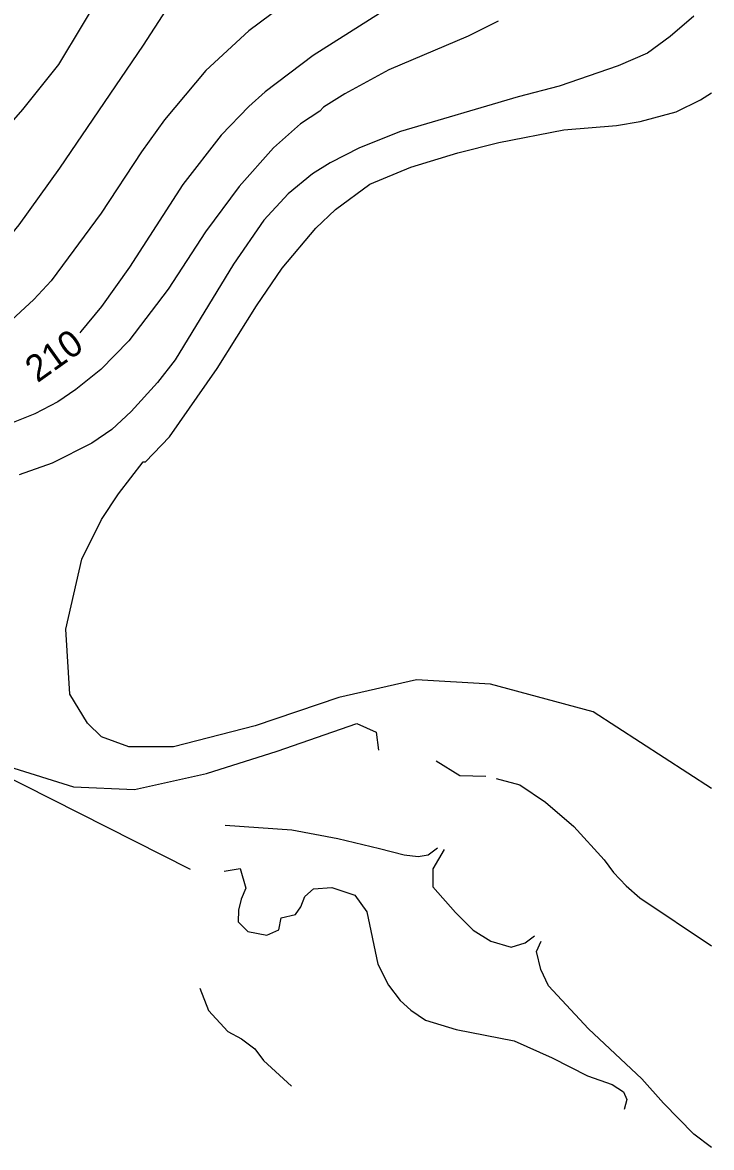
# Model space of a CAD drawing. Extents: x -555860 to -552701, y -1187050 to -1182291.
# Drawn here: x -552961.1 to -552701.1, y -1186279.5 to -1185855 of the extents above; entities that cross this region are included whole.
import ezdxf

# ---------------------------------------------------------------- set-up
doc = ezdxf.new("R2010")
doc.units = 0
for name, color, linetype in [('Level 28', 7, 'Continuous'), ('Level 40', 7, 'Continuous'), ('Level 41', 7, 'Continuous')]:
    doc.layers.add(name, color=color, linetype=linetype)

msp = doc.modelspace()

# ---------------------------------------------------------------- linework, layer by layer
at = {"layer": 'Level 28'}
msp.add_lwpolyline([(-553023.58, -1186111.01), (-552897.84, -1186174.55)], dxfattribs=at)
at = {"layer": 'Level 40'}
for points in [[(-552701.06, -1185607.96), (-552701.12, -1185608.18), (-552702.79, -1185617.61), (-552706.67, -1185650.61), (-552710.97, -1185664.75), (-552717.07, -1185678.9), (-552731.77, -1185705.24), (-552741.89, -1185726.32), (-552747.99, -1185741.29), (-552763.52, -1185786.22), (-552772.81, -1185804.93), (-552779.88, -1185814.92), (-552787.37, -1185823.52), (-552791.67, -1185827.53), (-552808.86, -1185840.43), (-552851.43, -1185867.47), (-552869.59, -1185881.2), (-552875.69, -1185886.74), (-552886.09, -1185897.56), (-552900.65, -1185916.14), (-552920.76, -1185947.33), (-552931.3, -1185962.17), (-552939.06, -1185971.6), (-552939.54, -1185972.05)], [(-552884.66, -1186157.94), (-552859.46, -1186159.65), (-552842.16, -1186162.96), (-552826.43, -1186166.65), (-552817.1, -1186169.13), (-552811.77, -1186169.71), (-552807.96, -1186169.14), (-552804.54, -1186166.48)], [(-552801.97, -1186167.12), (-552806.19, -1186174.34), (-552806.19, -1186181.11), (-552797.74, -1186190.89), (-552791.07, -1186197.56), (-552784.29, -1186201.67), (-552776.62, -1186203.89), (-552771.4, -1186202.33), (-552767.84, -1186199.67)], [(-552701.06, -1186279.54), (-552707.7, -1186274.5), (-552719.19, -1186262.81), (-552727.36, -1186253.67), (-552747.49, -1186234.77), (-552762.58, -1186218.5), (-552765.43, -1186212.4), (-552767.14, -1186205.55), (-552765.33, -1186201.65)]]:
    msp.add_lwpolyline(points, dxfattribs=at)
at = {"layer": 'Level 41'}
for points in [[(-552885.54, -1185817), (-552915.63, -1185863.59), (-552947.1, -1185909.9), (-552962.49, -1185931.39), (-552975.25, -1185946.78), (-552984.82, -1185956.07), (-553001.04, -1185968.96), (-553009.5, -1185974.65), (-553020.73, -1185979.05), (-553034.39, -1185982.62), (-553044.95, -1185983.49), (-553055.18, -1185983.05), (-553070.21, -1185979.76), (-553087.76, -1185971.28), (-553130.67, -1185942.71), (-553162.3, -1185924.25), (-553169.45, -1185918.85), (-553175.25, -1185914.96), (-553184.42, -1185909.86)], [(-553175.94, -1185901.58), (-553172.35, -1185902.97), (-553166.99, -1185906.85), (-553163.83, -1185910.85), (-553161.56, -1185916), (-553157.09, -1185919.58), (-553145.16, -1185925.92), (-553086.59, -1185959.4), (-553079.66, -1185962.73), (-553069.95, -1185965.64), (-553056.09, -1185967.86), (-553047.49, -1185968.13), (-553041.67, -1185967.72), (-553030.02, -1185964.25), (-553019.34, -1185958.29), (-553011.44, -1185951.91), (-553005.48, -1185945.67), (-552996.05, -1185933.05), (-552983.01, -1185913.92), (-552974, -1185902.55), (-552960.97, -1185887.85), (-552947.38, -1185870.8), (-552929.49, -1185840.99)], [(-552859.06, -1185845.7), (-552875.69, -1185858.18), (-552891.92, -1185873.15), (-552907.58, -1185891.73), (-552916.18, -1185903.8), (-552931.43, -1185926.95), (-552950.29, -1185952.47), (-552956.81, -1185959.54), (-552966.93, -1185968.83), (-552976.5, -1185975.76), (-552984.82, -1185980.89), (-553001.46, -1185988.66), (-553018.79, -1185995.03), (-553029.26, -1185996.42)], [(-552707.78, -1185852.63), (-552716.65, -1185860.26), (-552725.25, -1185866.5), (-552736.34, -1185871.35), (-552758.53, -1185878.98), (-552774.06, -1185883), (-552818.43, -1185896.17), (-552833.96, -1185902.27), (-552845.05, -1185907.96), (-552851.71, -1185912.11), (-552860.86, -1185919.6), (-552870.01, -1185929.59), (-552881.52, -1185946.23), (-552903.56, -1185982.28), (-552910.22, -1185990.87), (-552920.06, -1186001.83), (-552927.41, -1186008.62), (-552934.9, -1186013.75), (-552949.88, -1186021.24), (-552962.35, -1186025.68)], [(-552781.55, -1185854.44), (-552792.92, -1185860.12), (-552822.87, -1185872.88), (-552839.5, -1185881.89), (-552847.55, -1185886.88), (-552848.93, -1185888.41), (-552856.14, -1185893.26), (-552866.4, -1185902.27), (-552879.3, -1185916.83), (-552892.06, -1185934.02), (-552906.2, -1185955.66), (-552921.04, -1185975.07), (-552931.57, -1185985.88), (-552941, -1185993.51), (-552947.8, -1185998.08), (-552956.53, -1186002.66), (-552977.33, -1186010.98)], [(-552701.06, -1186144.11), (-552745.77, -1186115.12), (-552784.51, -1186104.65), (-552812.35, -1186103.09), (-552841.72, -1186109.76), (-552873.3, -1186120.39), (-552904.16, -1186128.31), (-552920.93, -1186128.3), (-552931.35, -1186124.56), (-552936.57, -1186119.34), (-552943.26, -1186108.52), (-552944.73, -1186083.93), (-552938.74, -1186057.48), (-552931.27, -1186042.59), (-552924.93, -1186032.91), (-552915.63, -1186020.82), (-552914.64, -1186020.76), (-552905.68, -1186011.36), (-552887.62, -1185985.6), (-552872.78, -1185961.89), (-552863.08, -1185947.75), (-552850.46, -1185932.64), (-552842.97, -1185925.57), (-552830.08, -1185916), (-552814.55, -1185909.62), (-552796.8, -1185904.21), (-552781.27, -1185900.33), (-552756.86, -1185895.48), (-552736.9, -1185893.81), (-552728.02, -1185892.29), (-552714.44, -1185888.68), (-552705.15, -1185884.11), (-552701.06, -1185881.56)], [(-552966.46, -1186135.78), (-552941.85, -1186143.47), (-552918.79, -1186144.45), (-552891.66, -1186138.4), (-552865.04, -1186129.99), (-552834.91, -1186119.53), (-552827.67, -1186122.78), (-552826.74, -1186129.62)], [(-552805.02, -1186133.65), (-552795.99, -1186139.11), (-552786.3, -1186139.43)], [(-552782.32, -1186140.34), (-552773.36, -1186142.68), (-552763.69, -1186149.25), (-552753.01, -1186158.39), (-552741.57, -1186170.95), (-552737.99, -1186175.71), (-552733.29, -1186180.74), (-552728.15, -1186185.32), (-552701.06, -1186203.48)], [(-552884.95, -1186175.3), (-552878.94, -1186174.24), (-552876.82, -1186181.7), (-552878.65, -1186185.81), (-552879.57, -1186189.94), (-552879.73, -1186194.35), (-552876.08, -1186198.01), (-552868.93, -1186199.38), (-552864.36, -1186197.41), (-552863.44, -1186192.85), (-552858.11, -1186191.61), (-552856.05, -1186188.66), (-552854.61, -1186184.77), (-552851.26, -1186181.88), (-552844.41, -1186181.43), (-552835.74, -1186184.35), (-552831.18, -1186190.6), (-552826.98, -1186210.34), (-552823.03, -1186218.26), (-552818.63, -1186224.05), (-552814.52, -1186227.7), (-552809.05, -1186231.51), (-552797.48, -1186235.02), (-552775.58, -1186239.31), (-552761.26, -1186245.74), (-552747.87, -1186252.45), (-552738.59, -1186255.8), (-552734.33, -1186258.55), (-552732.97, -1186261.44), (-552734.04, -1186265.24)], [(-552894.25, -1186219.41), (-552890.93, -1186227.83), (-552883.67, -1186235.77), (-552878.46, -1186238.5), (-552873.4, -1186242.32), (-552870.14, -1186246.69), (-552859.64, -1186256.37)]]:
    msp.add_lwpolyline(points, dxfattribs=at)

# ---------------------------------------------------------------- texts
at = {"layer": 'Level 40'}
msp.add_text('210', height=10, rotation=35.4255, dxfattribs=at).set_placement((-552955.49, -1185991.17))

doc.saveas('drawing.dxf')
